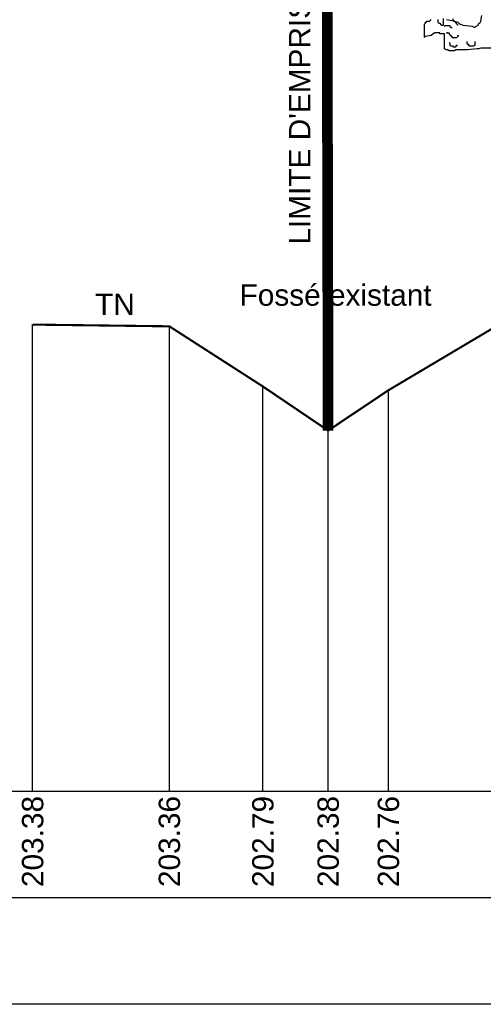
# Model space of a CAD drawing. Extents: x 1616800 to 1632437, y 2248456 to 2251974.
# Tile 279 of 399: x 1619119.25 to 1619123.6, y 2251157.26 to 2251166.49. Entities that reach past the tile are written whole.
import ezdxf
from ezdxf.enums import TextEntityAlignment as Align

# ---------------------------------------------------------------- set-up
doc = ezdxf.new("R2010")
doc.units = 0
doc.header["$LTSCALE"] = 2
doc.header["$PDMODE"] = 3
doc.header["$PDSIZE"] = 0.2
doc.linetypes.add('CACHE', pattern=[9.525, 6.35, -3.175])
doc.layers.get('Defpoints').update_dxf_attribs({"linetype": 'CONTINUOUS'})
doc.layers.add('0000-PAP-PROFIL EN TRAVERS DE PRINCIPE', color=7, linetype='CONTINUOUS')
doc.layers.add('00profil', color=7, linetype='CONTINUOUS')
doc.styles.add('Arial', font='ARIALN.TTF')
doc.styles.add('ARIAL-GRAS', font='arial.ttf')
doc.styles.get("Standard").update_dxf_attribs({"font": 'arial.ttf'})
doc.dimstyles.get("Standard").update_dxf_attribs({"dimtxt": 0.18, "dimasz": 0.18, "dimexe": 0.18, "dimexo": 0.0625, "dimgap": 0.09, "dimtad": 0, "dimtih": 1, "dimtoh": 1, "dimdec": 4, "dimzin": 0, "dimdsep": 46, "dimtxsty": 'Standard', "dimcen": 0.09, "dimadec": 0, "dimazin": 0, "dimtfac": 1, "dimtdec": 4, "dimtofl": 0, "dimtmove": 0, "dimatfit": 3, "dimfxl": 1, "dimtolj": 1, "dimtzin": 0, "dimarcsym": 0})

# ---------------------------------------------------------------- blocks, each defined once
blk = doc.blocks.new('*D207')
at = {"layer": '0000-PAP-PROFIL EN TRAVERS DE PRINCIPE', "color": 0, "lineweight": -2, "ltscale": 0.6, "transparency": 16777216}
for p, q in [((1619122.1444, 2251162.6371), (1619122.1444, 2251168.2047)), ((1619125.8727, 2251163.3636), (1619125.8727, 2251168.2047))]:
    blk.add_line(p, q, dxfattribs=at)
at = {"layer": '0000-PAP-PROFIL EN TRAVERS DE PRINCIPE', "color": 0, "linetype": 'Continuous', "lineweight": -2, "ltscale": 0.6, "transparency": 16777216}
blk.add_line((1619122.5444, 2251168.2047), (1619125.4727, 2251168.2047), dxfattribs=at)
at = {"layer": '0000-PAP-PROFIL EN TRAVERS DE PRINCIPE', "color": 0, "ltscale": 0.6, "transparency": 16777216}
for points in [[(1619122.5444, 2251168.2714), (1619122.5444, 2251168.1381), (1619122.1444, 2251168.2047)], [(1619125.4727, 2251168.2714), (1619125.4727, 2251168.1381), (1619125.8727, 2251168.2047)]]:
    blk.add_solid(points, dxfattribs=at)
at = {"layer": 'Defpoints', "color": 0, "ltscale": 0.6, "transparency": 16777216}
for p in [(1619125.8727, 2251168.2047), (1619125.8727, 2251163.3636), (1619122.1444, 2251162.6371)]:
    blk.add_point(p, dxfattribs=at)
at = {"layer": '0000-PAP-PROFIL EN TRAVERS DE PRINCIPE', "color": 0, "ltscale": 0.6, "transparency": 16777216, "insert": (1619119.3561, 2251168.3547), "char_height": 0.32, "attachment_point": 5, "style": 'Arial'}
blk.add_mtext('\\A1;Variable Mini 3.5 m et maxi 4 m', dxfattribs=at)
blk = doc.blocks.new('BEAUTIFUL TREE')
at = {"layer": '00profil', "color": 8}
for points in [[(-1.347, 3.428), (-1.279, 3.417), (-1.211, 3.394), (-1.2, 3.383), (-1.188, 3.372), (-1.177, 3.372), (-1.154, 3.36), (-1.041, 3.349), (-1.019, 3.338), (-1.007, 3.338), (-0.996, 3.349), (-0.973, 3.36), (-0.962, 3.383), (-0.951, 3.383), (-0.939, 3.406), (-0.928, 3.473)], [(-0.634, 3.089), (-0.939, 3.089), (-0.962, 3.078), (-0.985, 3.078), (-1.098, 3.066), (-1.234, 3.066), (-1.256, 3.055), (-1.313, 3.055), (-1.335, 3.066), (-1.347, 3.066), (-1.369, 3.078), (-1.369, 3.259), (-1.426, 3.259), (-1.426, 3.27), (-1.482, 3.27), (-1.505, 3.259), (-1.528, 3.236), (-1.596, 3.225), (-1.607, 3.225), (-1.607, 3.213), (-1.607, 3.372), (-1.596, 3.383), (-1.596, 3.394), (-1.584, 3.394), (-1.584, 3.406), (-1.55, 3.406), (-1.539, 3.417), (-1.528, 3.428)], [(-1.449, 3.428), (-1.449, 3.394), (-1.437, 3.383), (-1.426, 3.383), (-1.415, 3.372), (-1.403, 3.36), (-1.381, 3.36), (-1.381, 3.439)], [(-1.276, 3.435), (-1.266, 3.425), (-1.256, 3.405), (-1.246, 3.405), (-1.236, 3.395), (-1.236, 3.385), (-1.226, 3.385), (-1.226, 3.375), (-1.216, 3.365), (-1.206, 3.365)], [(-1.365, 3.345), (-1.365, 3.355), (-1.306, 3.355), (-1.306, 3.345), (-1.296, 3.335), (-1.286, 3.335), (-1.286, 3.325)], [(-1.347, 3.27), (-1.335, 3.27), (-1.347, 3.27), (-1.313, 3.27), (-1.313, 3.259), (-1.301, 3.247), (-1.301, 3.236), (-1.29, 3.236), (-1.29, 3.225), (-1.279, 3.225), (-1.279, 3.213), (-1.222, 3.213), (-1.211, 3.225), (-1.211, 3.236), (-1.2, 3.236)], [(-1.316, 3.155), (-1.306, 3.145), (-1.306, 3.125), (-1.296, 3.115), (-1.276, 3.115), (-1.266, 3.105), (-1.236, 3.105), (-1.226, 3.115), (-1.226, 3.125), (-1.216, 3.125)], [(-1.106, 3.165), (-1.106, 3.145), (-1.096, 3.135), (-1.086, 3.135), (-1.086, 3.125), (-1.076, 3.115), (-1.026, 3.115), (-1.016, 3.125), (-1.006, 3.125), (-1.006, 3.165)]]:
    blk.add_lwpolyline(points, dxfattribs=at)

msp = doc.modelspace()

# ---------------------------------------------------------------- linework, layer by layer
at = {"layer": '0000-PAP-PROFIL EN TRAVERS DE PRINCIPE', "color": 95, "linetype": 'Continuous'}
for p, q in [((1619119.3727, 2251159.2561), (1619119.3727, 2251163.6313)), ((1619120.6551, 2251159.2561), (1619120.6551, 2251163.6152)), ((1619121.5322, 2251159.2561), (1619121.5322, 2251163.0511)), ((1619122.7096, 2251159.2561), (1619122.7096, 2251163.0155)), ((1619122.1444, 2251159.2561), (1619122.1444, 2251162.6371))]:
    msp.add_line(p, q, dxfattribs=at)
at = {"layer": '0000-PAP-PROFIL EN TRAVERS DE PRINCIPE'}
for p, q in [((1619112.7171, 2251159.2561), (1619149.3727, 2251159.2561)), ((1619149.3727, 2251158.2561), (1619112.7171, 2251158.2561)), ((1619149.3727, 2251157.2561), (1619112.7171, 2251157.2561))]:
    msp.add_line(p, q, dxfattribs=at)
at = {"layer": '0000-PAP-PROFIL EN TRAVERS DE PRINCIPE', "color": 6, "linetype": 'CACHE', "ltscale": 0.03, "const_width": 0.1, "flags": 128}
msp.add_lwpolyline([(1619122.1444, 2251162.6371), (1619122.1299, 2251169.1332)], dxfattribs=at)
at = {"layer": '0000-PAP-PROFIL EN TRAVERS DE PRINCIPE', "color": 95, "linetype": 'Continuous', "lineweight": 0, "const_width": 0.02, "flags": 128}
msp.add_lwpolyline([(1619119.3727, 2251163.6313), (1619120.6551, 2251163.6152), (1619121.5322, 2251163.0511), (1619122.1444, 2251162.6371), (1619122.7096, 2251163.0155), (1619123.7171, 2251163.614), (1619125.9891, 2251163.6763), (1619128.0159, 2251163.6662), (1619128.026, 2251163.6666), (1619128.0677, 2251163.6653), (1619129.3727, 2251163.6309), (1619129.3727, 2251163.6309), (1619138.3553, 2251163.3947), (1619143.9573, 2251163.3833)], dxfattribs=at)

# ---------------------------------------------------------------- block references
at = {"layer": '0000-PAP-PROFIL EN TRAVERS DE PRINCIPE', "xscale": 0.7926578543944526, "yscale": 0.7926578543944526, "zscale": 0.7926578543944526}
msp.add_blockref('BEAUTIFUL TREE', (1619124.3213, 2251163.7766), dxfattribs=at)

# ---------------------------------------------------------------- texts
at = {"layer": '0000-PAP-PROFIL EN TRAVERS DE PRINCIPE', "color": 95, "linetype": 'Continuous', "lineweight": 0, "style": 'ARIAL-GRAS'}
msp.add_text('TN', height=0.2, dxfattribs=at).set_placement((1619120.145, 2251163.7229), align=Align.CENTER)
at = {"layer": '0000-PAP-PROFIL EN TRAVERS DE PRINCIPE', "color": 95, "style": 'ARIAL-GRAS'}
for s, p in [('203.38', (1619119.3727, 2251158.3561)), ('203.36', (1619120.6551, 2251158.3561)), ('202.79', (1619121.5322, 2251158.3561)), ('202.38', (1619122.1444, 2251158.3561)), ('202.76', (1619122.7096, 2251158.3561))]:
    msp.add_text(s, height=0.2, rotation=90, dxfattribs=at).set_placement(p, align=Align.MIDDLE_LEFT)
at = {"layer": '0000-PAP-PROFIL EN TRAVERS DE PRINCIPE', "color": 6, "linetype": 'CACHE', "ltscale": 0.03, "insert": (1619121.7772, 2251164.3817), "char_height": 0.2, "attachment_point": 1, "rotation": 90, "style": 'ARIAL-GRAS'}
msp.add_mtext_dynamic_manual_height_columns("LIMITE D'EMPRISE", width=7.655163, gutter_width=10, heights=[0], dxfattribs=at)
at = {"layer": '0000-PAP-PROFIL EN TRAVERS DE PRINCIPE', "color": 95, "linetype": 'Continuous', "lineweight": 0, "insert": (1619121.314, 2251164.0083), "char_height": 0.2, "attachment_point": 1, "style": 'ARIAL-GRAS'}
msp.add_mtext_dynamic_manual_height_columns('Fossé existant', width=2.432606, gutter_width=12.5, heights=[0], dxfattribs=at)

# ---------------------------------------------------------------- dimensions: what is measured, and where the dimension line sits
at = {"layer": '0000-PAP-PROFIL EN TRAVERS DE PRINCIPE', "ltscale": 0.6}
dim = msp.add_linear_dim(base=(1619125.8727, 2251168.2047), p1=(1619122.1444, 2251162.6371), p2=(1619125.8727, 2251163.3636), text='Variable Mini 3.5 m et maxi 4 m', dimstyle='Standard', override={"dimscale": 40, "dimtxt": 0.008, "dimasz": 0.01, "dimexe": 0, "dimexo": 0, "dimgap": 0, "dimtih": 0, "dimtoh": 0, "dimdec": 2, "dimtxsty": 'Arial', "dimcen": 1.5, "dimtmove": 1, "dimfxl": 1.25, "dimfxlon": 1}, dxfattribs=at)
dim.commit()
dim.dimension.update_dxf_attribs({"geometry": '*D207', "text_midpoint": (1619119.3561, 2251168.3547), "dimtype": 160})

doc.saveas('drawing.dxf')
